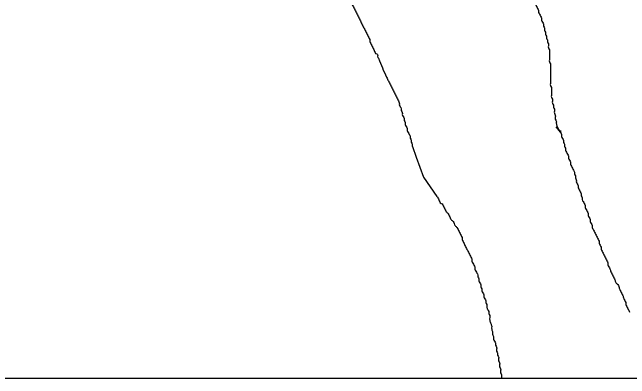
# Model space of a CAD drawing. Extents: x 813775 to 1157140, y 1757555 to 1979907.
# Drawn here: x 1046793 to 1048537, y 1798154 to 1799189 of the extents above; entities that cross this region are included whole.
import ezdxf

# ---------------------------------------------------------------- set-up
doc = ezdxf.new("R2010")
doc.units = 0
doc.layers.add('Level 9', color=7, linetype='Continuous')
doc.layers.add('R_Draft', color=7, linetype='Continuous')

msp = doc.modelspace()

# ---------------------------------------------------------------- linework, layer by layer
at = {"layer": 'Level 9'}
msp.add_line((1048175.2, 1798159.7), (1048175.2, 1798154.4), dxfattribs=at)
msp.add_lwpolyline([(1047923.3, 1798809.8), (1047933.5, 1798779.6), (1047955.1, 1798723.1), (1047992.4, 1798668.7)], dxfattribs=at)
for points in [[(1048129.1, 1799691.4), (1048129.1, 1799685.8), (1048131.9, 1799680.3), (1048131.9, 1799674.7), (1048134.7, 1799669.1), (1048134.7, 1799663.5), (1048137.5, 1799657.9), (1048137.5, 1799652.4), (1048140.3, 1799646.8), (1048140.3, 1799641.2), (1048143, 1799635.6), (1048143, 1799630), (1048145.8, 1799624.5), (1048145.8, 1799618.9), (1048145.8, 1799613.3), (1048148.6, 1799607.7), (1048148.6, 1799602.1), (1048151.4, 1799596.5), (1048151.4, 1799591), (1048154.2, 1799585.4), (1048154.2, 1799579.8), (1048157, 1799574.2), (1048159.8, 1799568.6), (1048159.8, 1799563.1), (1048162.6, 1799557.5), (1048165.4, 1799551.9), (1048168.1, 1799546.3), (1048170.9, 1799540.7), (1048176.5, 1799535.2), (1048179.3, 1799529.6), (1048182.1, 1799524), (1048184.9, 1799518.4), (1048187.7, 1799512.8), (1048190.5, 1799507.2), (1048193.2, 1799501.7), (1048196, 1799496.1), (1048196, 1799490.5), (1048198.8, 1799484.9), (1048198.8, 1799479.3), (1048201.6, 1799473.8), (1048201.6, 1799468.2), (1048204.4, 1799462.6), (1048204.4, 1799457), (1048207.2, 1799451.4), (1048207.2, 1799445.8), (1048210, 1799440.3), (1048210, 1799434.7), (1048210, 1799429.1), (1048210, 1799423.5), (1048212.8, 1799417.9), (1048212.8, 1799412.4), (1048212.8, 1799406.8), (1048212.8, 1799401.2), (1048215.6, 1799395.6), (1048215.6, 1799390), (1048215.6, 1799384.5), (1048218.4, 1799378.9), (1048218.4, 1799373.3), (1048218.4, 1799367.7), (1048221.1, 1799362.1), (1048221.1, 1799356.5), (1048221.1, 1799351), (1048223.9, 1799345.4), (1048223.9, 1799339.8), (1048226.7, 1799334.2), (1048226.7, 1799328.6), (1048229.5, 1799323.1), (1048229.5, 1799317.5), (1048232.3, 1799311.9), (1048235.1, 1799306.3), (1048235.1, 1799300.7), (1048237.9, 1799295.2), (1048240.7, 1799289.6), (1048240.7, 1799284), (1048243.5, 1799278.4), (1048246.2, 1799272.8), (1048249, 1799267.2), (1048251.8, 1799261.7), (1048254.6, 1799256.1), (1048254.6, 1799250.5), (1048257.4, 1799244.9), (1048260.2, 1799239.3), (1048263, 1799233.8), (1048265.8, 1799228.2), (1048268.6, 1799222.6), (1048268.6, 1799217), (1048271.4, 1799211.4), (1048274.1, 1799205.9), (1048276.9, 1799200.3), (1048279.7, 1799194.7), (1048279.7, 1799189.1)], [(1047554.5, 1799598.6), (1047554.5, 1799592.4), (1047557.3, 1799586.8), (1047560.1, 1799581.2), (1047565.7, 1799578.4), (1047568.4, 1799572.8), (1047574, 1799567.2), (1047576.8, 1799561.7), (1047579.6, 1799556.1), (1047582.4, 1799550.5), (1047588, 1799547.7), (1047590.8, 1799542.1), (1047593.5, 1799536.5), (1047596.3, 1799531), (1047599.1, 1799525.4), (1047604.7, 1799522.6), (1047610.3, 1799519.8), (1047613.1, 1799514.2), (1047615.9, 1799508.6), (1047621.4, 1799503.1), (1047621.4, 1799497.5), (1047624.2, 1799491.9), (1047624.2, 1799486.3), (1047629.8, 1799480.7), (1047632.6, 1799475.1), (1047638.2, 1799469.6), (1047641, 1799464), (1047643.8, 1799458.4), (1047646.5, 1799452.8), (1047649.3, 1799447.2), (1047652.1, 1799441.7), (1047654.9, 1799436.1), (1047657.7, 1799430.5), (1047657.7, 1799424.9), (1047660.5, 1799419.3), (1047666.1, 1799413.8), (1047668.9, 1799408.2), (1047671.6, 1799402.6), (1047674.4, 1799397), (1047677.2, 1799391.4), (1047680, 1799385.8), (1047680, 1799380.3), (1047682.8, 1799374.7), (1047682.8, 1799369.1), (1047685.6, 1799363.5), (1047688.4, 1799357.9), (1047691.2, 1799352.4), (1047694, 1799346.8), (1047699.5, 1799341.2), (1047699.5, 1799335.6), (1047702.3, 1799330), (1047705.1, 1799324.5), (1047705.1, 1799318.9), (1047707.9, 1799313.3), (1047707.9, 1799307.7), (1047710.7, 1799302.1), (1047713.5, 1799296.5), (1047716.3, 1799291), (1047719.1, 1799285.4), (1047721.9, 1799279.8), (1047724.6, 1799274.2), (1047727.4, 1799268.6), (1047730.2, 1799263.1), (1047733, 1799257.5), (1047735.8, 1799251.9), (1047738.6, 1799246.3), (1047741.4, 1799240.7), (1047744.2, 1799235.2), (1047747, 1799229.6), (1047749.7, 1799224), (1047752.5, 1799218.4), (1047752.5, 1799212.8), (1047755.3, 1799207.2), (1047758.1, 1799201.7), (1047760.9, 1799196.1), (1047763.7, 1799190.5), (1047766.5, 1799184.9), (1047769.3, 1799179.3), (1047772.1, 1799173.8), (1047774.9, 1799168.2), (1047777.6, 1799162.6), (1047780.4, 1799157), (1047783.2, 1799151.4), (1047786, 1799145.8), (1047788.8, 1799140.3), (1047791.6, 1799134.7), (1047794.4, 1799129.1), (1047797.2, 1799123.5), (1047800, 1799117.9), (1047802.7, 1799112.4), (1047802.7, 1799106.8)], [(1048279.7, 1799189.1), (1048282.5, 1799183.5), (1048285.3, 1799177.9), (1048288.1, 1799172.4), (1048288.1, 1799166.8), (1048290.9, 1799161.2), (1048293.7, 1799155.6), (1048293.7, 1799150), (1048296.5, 1799144.5), (1048296.5, 1799138.9), (1048299.2, 1799133.3), (1048299.2, 1799127.7), (1048302, 1799122.1), (1048302, 1799116.5), (1048304.8, 1799111), (1048304.8, 1799105.4), (1048307.6, 1799099.8), (1048307.6, 1799094.2), (1048307.6, 1799088.6), (1048310.4, 1799083.1), (1048310.4, 1799077.5), (1048310.4, 1799071.9), (1048310.4, 1799066.3), (1048310.4, 1799060.7), (1048310.4, 1799055.2), (1048310.4, 1799049.6), (1048313.2, 1799044), (1048313.2, 1799038.4), (1048313.2, 1799032.8), (1048313.2, 1799027.2), (1048313.2, 1799021.7), (1048313.2, 1799016.1), (1048313.2, 1799010.5), (1048313.2, 1799004.9), (1048313.2, 1798999.3), (1048313.2, 1798993.8), (1048313.2, 1798988.2), (1048313.2, 1798982.6), (1048316, 1798977), (1048316, 1798971.4), (1048316, 1798965.9), (1048316, 1798960.3), (1048316, 1798954.7), (1048316, 1798949.1), (1048318.8, 1798943.5), (1048318.8, 1798937.9), (1048318.8, 1798932.4), (1048321.6, 1798926.8), (1048321.6, 1798921.2), (1048324.3, 1798915.6), (1048324.3, 1798910), (1048324.3, 1798904.5), (1048327.1, 1798898.9), (1048327.1, 1798893.3), (1048327.1, 1798887.7), (1048329.9, 1798882.1), (1048329.9, 1798876.6), (1048341.8, 1798849.8), (1048329.9, 1798865.9)], [(1047802.7, 1799106.8), (1047805.5, 1799101.2), (1047808.3, 1799095.6), (1047811.1, 1799090), (1047813.9, 1799084.5), (1047816.7, 1799078.9), (1047819.5, 1799073.3), (1047825.1, 1799070.5), (1047825.1, 1799064.9), (1047827.8, 1799059.3)], [(1047827.8, 1799059.3), (1047850.2, 1799006.3), (1047853, 1799000.7), (1047855.7, 1798995.2), (1047858.5, 1798989.6), (1047861.3, 1798984), (1047864.1, 1798978.4), (1047866.9, 1798972.8), (1047869.7, 1798967.2), (1047872.5, 1798961.7), (1047875.3, 1798956.1), (1047878.1, 1798950.5), (1047880.8, 1798944.9), (1047883.6, 1798939.3), (1047886.4, 1798933.8), (1047886.4, 1798928.2), (1047889.2, 1798922.6), (1047892, 1798917), (1047892, 1798911.4), (1047894.8, 1798905.9), (1047894.8, 1798900.3), (1047897.6, 1798894.7), (1047900.4, 1798889.1), (1047900.4, 1798883.5), (1047903.2, 1798877.9), (1047903.2, 1798872.4), (1047905.9, 1798866.8), (1047908.7, 1798861.2), (1047908.7, 1798855.6), (1047911.5, 1798850), (1047914.3, 1798844.5), (1047917.1, 1798838.9), (1047917.1, 1798833.3), (1047919.9, 1798827.7), (1047919.9, 1798822.1), (1047922.7, 1798816.5), (1047922.7, 1798811), (1047923.3, 1798809.8)], [(1048341.8, 1798855.3), (1048341.8, 1798849.8), (1048344.6, 1798844.2), (1048344.6, 1798838.6), (1048347.4, 1798833), (1048350.2, 1798827.4), (1048350.2, 1798821.8), (1048353, 1798816.3), (1048353, 1798810.7), (1048355.8, 1798805.1), (1048355.8, 1798799.5), (1048358.6, 1798793.9), (1048361.3, 1798788.4), (1048364.1, 1798782.8), (1048364.1, 1798777.2), (1048366.9, 1798771.6), (1048369.7, 1798766), (1048369.7, 1798760.4), (1048372.5, 1798754.9), (1048375.3, 1798749.3), (1048378.1, 1798743.7), (1048380.9, 1798738.1), (1048380.9, 1798732.5), (1048383.7, 1798727), (1048383.7, 1798721.4), (1048386.4, 1798715.8), (1048386.4, 1798710.2), (1048389.2, 1798704.6), (1048392, 1798699.1), (1048392, 1798693.5), (1048394.8, 1798687.9), (1048397.6, 1798682.3), (1048400.4, 1798676.7), (1048400.4, 1798671.1), (1048403.2, 1798665.6), (1048403.2, 1798660), (1048406, 1798654.4), (1048408.8, 1798648.8), (1048411.6, 1798643.2), (1048411.6, 1798637.7), (1048414.3, 1798632.1), (1048417.1, 1798626.5), (1048419.9, 1798620.9), (1048419.9, 1798615.3), (1048422.7, 1798609.7), (1048425.5, 1798604.2), (1048425.5, 1798598.6), (1048428.3, 1798593), (1048431.1, 1798587.4), (1048431.1, 1798581.8), (1048433.9, 1798576.3), (1048436.7, 1798570.7), (1048439.4, 1798565.1), (1048442.2, 1798559.5), (1048445, 1798553.9), (1048447.8, 1798548.3), (1048450.6, 1798542.8), (1048450.6, 1798537.2), (1048453.4, 1798531.6), (1048456.2, 1798526), (1048456.2, 1798520.4), (1048459, 1798514.9), (1048461.8, 1798509.3), (1048464.6, 1798503.7), (1048467.3, 1798498.1), (1048470.1, 1798492.5), (1048472.9, 1798487), (1048475.7, 1798481.4), (1048475.7, 1798475.8), (1048478.5, 1798470.2), (1048481.3, 1798464.6), (1048484.1, 1798456.3), (1048486.9, 1798450.7), (1048489.7, 1798445.1), (1048492.4, 1798439.5), (1048495.2, 1798433.9), (1048498, 1798425.6), (1048503.6, 1798420), (1048506.4, 1798414.4), (1048509.2, 1798406), (1048512, 1798400.4), (1048514.8, 1798394.9), (1048517.6, 1798389.3), (1048520.3, 1798380.9), (1048523.1, 1798375.3), (1048525.9, 1798369.7), (1048525.9, 1798364.2), (1048528.7, 1798358.6), (1048531.5, 1798353), (1048534.3, 1798347.4), (1048537.1, 1798341.8)], [(1047992.4, 1798668.7), (1047993.8, 1798667.7), (1047996.6, 1798662.1), (1047999.4, 1798656.5), (1048002.2, 1798650.9), (1048007.8, 1798648.1), (1048010.6, 1798642.5), (1048013.4, 1798637), (1048016.2, 1798631.4), (1048018.9, 1798625.8), (1048024.5, 1798620.2), (1048027.3, 1798614.6), (1048030.1, 1798609), (1048032.9, 1798603.5), (1048038.5, 1798597.9), (1048041.3, 1798592.3), (1048044, 1798586.7), (1048049.6, 1798581.1), (1048052.4, 1798575.6), (1048055.2, 1798570), (1048058, 1798564.4), (1048060.8, 1798558.8), (1048063.6, 1798553.2), (1048063.6, 1798547.7), (1048066.4, 1798542.1), (1048069.2, 1798536.5), (1048071.9, 1798530.9), (1048074.7, 1798525.3), (1048077.5, 1798519.7), (1048080.3, 1798514.2), (1048083.1, 1798508.6), (1048085.9, 1798503), (1048088.7, 1798497.4), (1048091.5, 1798491.8), (1048091.5, 1798486.3), (1048094.3, 1798480.7), (1048097, 1798475.1), (1048099.8, 1798469.5), (1048099.8, 1798463.9), (1048102.6, 1798458.3), (1048105.4, 1798452.8), (1048108.2, 1798447.2), (1048108.2, 1798441.6), (1048111, 1798436), (1048111, 1798430.4), (1048113.8, 1798424.9), (1048116.6, 1798419.3), (1048116.6, 1798413.7), (1048119.4, 1798408.1), (1048119.4, 1798402.5), (1048122.2, 1798396.9), (1048124.9, 1798391.4), (1048124.9, 1798385.8), (1048127.7, 1798380.2), (1048130.5, 1798374.6), (1048130.5, 1798369), (1048133.3, 1798363.5), (1048133.3, 1798357.9), (1048136.1, 1798349.5), (1048138.9, 1798343.9), (1048138.9, 1798338.3), (1048141.7, 1798332.8), (1048141.7, 1798327.2), (1048141.7, 1798318.8), (1048144.5, 1798310.4), (1048147.3, 1798302.1), (1048147.3, 1798293.7), (1048150, 1798285.3), (1048150, 1798279.7), (1048152.8, 1798271.4), (1048152.8, 1798265.8), (1048155.6, 1798260.2), (1048158.4, 1798254.6), (1048158.4, 1798249), (1048161.2, 1798243.5), (1048161.2, 1798237.9), (1048161.2, 1798232.3), (1048164, 1798226.7), (1048164, 1798221.1), (1048166.8, 1798215.6), (1048166.8, 1798210), (1048166.8, 1798204.4), (1048169.6, 1798198.8), (1048169.6, 1798193.2), (1048169.6, 1798187.6), (1048172.4, 1798182.1), (1048172.4, 1798176.5), (1048172.4, 1798170.9), (1048175.2, 1798165.3), (1048175.2, 1798159.7)]]:
    msp.add_spline(points, degree=3, dxfattribs=at)
at = {"layer": 'R_Draft'}
msp.add_lwpolyline([(912532, 1880709.1), (1062535.4, 1880709.1), (1062535.4, 1798154.8), (912532, 1798154.8)], close=True, dxfattribs=at)

doc.saveas('drawing.dxf')
